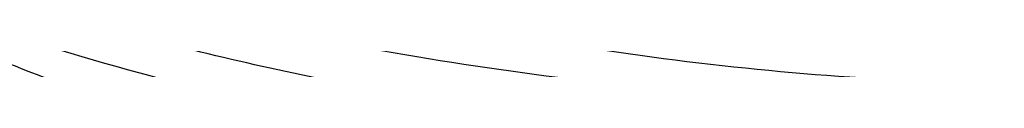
# Model space of a CAD drawing. Header units: millimetres. Extents: x -1444 to -1044, y -6 to 234.
# Tile 281 of 656: x -1435.3409 to -1434.3653, y -4.2521 to -4.2413. Entities that reach past the tile are written whole.
import ezdxf

# ---------------------------------------------------------------- set-up
doc = ezdxf.new("R2010")
doc.units = ezdxf.units.MM
doc.layers.add('Default', color=7, linetype='Continuous', true_color=0x000000)

msp = doc.modelspace()

# ---------------------------------------------------------------- linework, layer by layer
at = {"layer": 'Default'}
for points, knots in [([(-1436.315763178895, -4.253414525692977, 9.178992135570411), (-1436.315817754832, -4.088051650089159, 9.181085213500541), (-1436.284305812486, -3.835975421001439, 9.18427586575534), (-1436.178974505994, -3.510648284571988, 9.18839368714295), (-1436.063952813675, -3.269455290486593, 9.19144658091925), (-1435.914845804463, -3.041820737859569, 9.19432785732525), (-1435.73443678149, -2.83474450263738, 9.19694891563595), (-1435.52736084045, -2.654334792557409, 9.19923244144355), (-1435.299726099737, -2.50522689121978, 9.201119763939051), (-1435.058532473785, -2.390204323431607, 9.20257565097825), (-1434.733205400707, -2.284872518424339, 9.20390887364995), (-1434.481126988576, -2.253359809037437, 9.20430773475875), (-1434.315763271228, -2.253414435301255, 9.20430703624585)], [0, 0, 0, 0, 0.4976131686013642, 0.7586122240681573, 1.026730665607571, 1.299810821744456, 1.575438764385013, 1.851063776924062, 2.12413545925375, 2.392240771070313, 2.653223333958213, 3.150799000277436, 3.150799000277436, 3.150799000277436, 3.150799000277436]), ([(-1436.315763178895, -4.253414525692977, 9.178992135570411), (-1436.315817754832, -4.088051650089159, 9.181085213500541), (-1436.284305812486, -3.835975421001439, 9.18427586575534), (-1436.178974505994, -3.510648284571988, 9.18839368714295), (-1436.063952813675, -3.269455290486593, 9.19144658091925), (-1435.914845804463, -3.041820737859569, 9.19432785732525), (-1435.73443678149, -2.83474450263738, 9.19694891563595), (-1435.52736084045, -2.654334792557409, 9.19923244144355), (-1435.299726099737, -2.50522689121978, 9.201119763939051), (-1435.058532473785, -2.390204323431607, 9.20257565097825), (-1434.733205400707, -2.284872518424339, 9.20390887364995), (-1434.481126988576, -2.253359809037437, 9.20430773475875), (-1434.315763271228, -2.253414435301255, 9.20430703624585)], [0, 0, 0, 0, 0.4976131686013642, 0.7586122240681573, 1.026730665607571, 1.299810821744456, 1.575438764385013, 1.851063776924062, 2.12413545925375, 2.392240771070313, 2.653223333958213, 3.150799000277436, 3.150799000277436, 3.150799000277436, 3.150799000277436]), ([(-1436.315763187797, -4.243110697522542, 8.975339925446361), (-1436.315817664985, -4.078544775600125, 8.99207308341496), (-1436.284306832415, -3.827684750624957, 9.01758067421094), (-1436.178976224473, -3.503922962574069, 9.050500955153), (-1436.063955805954, -3.263891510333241, 9.07490748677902), (-1435.914850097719, -3.037352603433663, 9.09794208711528), (-1435.73444207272, -2.831272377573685, 9.11889643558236), (-1435.527366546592, -2.651729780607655, 9.13715242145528), (-1435.299731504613, -2.503338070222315, 9.15224096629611), (-1435.058536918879, -2.38886770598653, 9.163880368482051), (-1434.733209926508, -2.284042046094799, 9.174539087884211), (-1434.481128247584, -2.252679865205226, 9.177728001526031), (-1434.31576327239, -2.252734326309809, 9.177722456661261)], [-3.151176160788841, -3.151176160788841, -3.151176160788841, -3.151176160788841, -2.653447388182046, -2.3923924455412, -2.124222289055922, -1.85109678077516, -1.575431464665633, -1.299777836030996, -1.026686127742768, -0.7585683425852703, -0.497579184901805, 0, 0, 0, 0]), ([(-1436.315763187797, -4.243110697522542, 8.975339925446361), (-1436.315817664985, -4.078544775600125, 8.99207308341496), (-1436.284306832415, -3.827684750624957, 9.01758067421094), (-1436.178976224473, -3.503922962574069, 9.050500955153), (-1436.063955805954, -3.263891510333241, 9.07490748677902), (-1435.914850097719, -3.037352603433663, 9.09794208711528), (-1435.73444207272, -2.831272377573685, 9.11889643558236), (-1435.527366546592, -2.651729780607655, 9.13715242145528), (-1435.299731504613, -2.503338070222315, 9.15224096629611), (-1435.058536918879, -2.38886770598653, 9.163880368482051), (-1434.733209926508, -2.284042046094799, 9.174539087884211), (-1434.481128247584, -2.252679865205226, 9.177728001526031), (-1434.31576327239, -2.252734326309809, 9.177722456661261)], [-3.151176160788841, -3.151176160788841, -3.151176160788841, -3.151176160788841, -2.653447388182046, -2.3923924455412, -2.124222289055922, -1.85109678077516, -1.575431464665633, -1.299777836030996, -1.026686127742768, -0.7585683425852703, -0.497579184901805, 0, 0, 0, 0]), ([(-1436.315763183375, -4.250819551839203, 9.0765006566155), (-1436.315817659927, -4.08561713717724, 9.08488116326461), (-1436.284306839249, -3.833786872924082, 9.0976561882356), (-1436.178976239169, -3.508772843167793, 9.11414372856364), (-1436.063955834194, -3.267813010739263, 9.126367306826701), (-1435.914850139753, -3.040397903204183, 9.13790377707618), (-1435.734442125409, -2.833520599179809, 9.148398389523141), (-1435.527366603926, -2.653283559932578, 9.157541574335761), (-1435.299731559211, -2.504317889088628, 9.16509840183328), (-1435.058536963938, -2.389404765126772, 9.17092778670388), (-1434.73320997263, -2.284173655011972, 9.17626601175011), (-1434.481128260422, -2.252690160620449, 9.17786311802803), (-1434.315763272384, -2.252744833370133, 9.17786033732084)], [0, 0, 0, 0, 0.4977299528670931, 0.7587854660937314, 1.02695615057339, 1.300082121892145, 1.575747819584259, 1.85140174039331, 2.124493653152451, 2.39261156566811, 2.653600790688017, 3.151180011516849, 3.151180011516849, 3.151180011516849, 3.151180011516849]), ([(-1436.315763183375, -4.250819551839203, 9.0765006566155), (-1436.315817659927, -4.08561713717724, 9.08488116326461), (-1436.284306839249, -3.833786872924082, 9.0976561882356), (-1436.178976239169, -3.508772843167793, 9.11414372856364), (-1436.063955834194, -3.267813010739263, 9.126367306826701), (-1435.914850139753, -3.040397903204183, 9.13790377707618), (-1435.734442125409, -2.833520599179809, 9.148398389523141), (-1435.527366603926, -2.653283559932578, 9.157541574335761), (-1435.299731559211, -2.504317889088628, 9.16509840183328), (-1435.058536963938, -2.389404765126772, 9.17092778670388), (-1434.73320997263, -2.284173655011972, 9.17626601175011), (-1434.481128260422, -2.252690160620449, 9.17786311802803), (-1434.315763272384, -2.252744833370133, 9.17786033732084)], [0, 0, 0, 0, 0.4977299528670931, 0.7587854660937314, 1.02695615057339, 1.300082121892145, 1.575747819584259, 1.85140174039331, 2.124493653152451, 2.39261156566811, 2.653600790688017, 3.151180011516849, 3.151180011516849, 3.151180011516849, 3.151180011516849]), ([(-1436.315762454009, -4.246022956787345, 39.35368063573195), (-1436.315816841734, -4.080914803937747, 39.34313482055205), (-1436.284306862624, -3.829229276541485, 39.32705911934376), (-1436.178976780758, -3.504398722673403, 39.30631148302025), (-1436.063957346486, -3.263575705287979, 39.29092958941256), (-1435.914852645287, -3.036289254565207, 39.27641230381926), (-1435.734445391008, -2.829528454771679, 39.26320603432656), (-1435.527370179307, -2.649392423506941, 39.25170034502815), (-1435.299734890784, -2.500509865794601, 39.24219088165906), (-1435.058539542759, -2.385660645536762, 39.23485520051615), (-1434.733212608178, -2.280488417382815, 39.22813760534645), (-1434.481128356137, -2.249021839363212, 39.22612775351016), (-1434.315762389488, -2.249076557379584, 39.22613123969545)], [0, 0, 0, 0, 0.4978196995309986, 0.7589186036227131, 1.02712944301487, 1.300290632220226, 1.575985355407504, 1.851661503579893, 2.124768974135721, 2.392896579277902, 2.65389093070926, 3.151472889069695, 3.151472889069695, 3.151472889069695, 3.151472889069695]), ([(-1436.315762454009, -4.246022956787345, 39.35368063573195), (-1436.315816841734, -4.080914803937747, 39.34313482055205), (-1436.284306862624, -3.829229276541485, 39.32705911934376), (-1436.178976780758, -3.504398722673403, 39.30631148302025), (-1436.063957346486, -3.263575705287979, 39.29092958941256), (-1435.914852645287, -3.036289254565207, 39.27641230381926), (-1435.734445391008, -2.829528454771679, 39.26320603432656), (-1435.527370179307, -2.649392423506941, 39.25170034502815), (-1435.299734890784, -2.500509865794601, 39.24219088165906), (-1435.058539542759, -2.385660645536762, 39.23485520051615), (-1434.733212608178, -2.280488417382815, 39.22813760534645), (-1434.481128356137, -2.249021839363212, 39.22612775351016), (-1434.315762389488, -2.249076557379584, 39.22613123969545)], [0, 0, 0, 0, 0.4978196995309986, 0.7589186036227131, 1.02712944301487, 1.300290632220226, 1.575985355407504, 1.851661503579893, 2.124768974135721, 2.392896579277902, 2.65389093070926, 3.151472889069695, 3.151472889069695, 3.151472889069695, 3.151472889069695]), ([(-1436.315761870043, -4.253418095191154, 39.12211118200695), (-1436.31581643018, -4.088055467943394, 39.11947144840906), (-1436.284304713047, -3.835979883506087, 39.11544748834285), (-1436.178973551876, -3.510652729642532, 39.11025418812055), (-1436.063952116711, -3.26945992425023, 39.10640394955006), (-1435.91484536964, -3.041825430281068, 39.10277014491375), (-1435.734436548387, -2.834749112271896, 39.09946451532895), (-1435.527360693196, -2.654339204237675, 39.09658456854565), (-1435.299725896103, -2.505231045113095, 39.09420430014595), (-1435.058532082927, -2.390208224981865, 39.09236814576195), (-1434.733205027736, -2.284876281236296, 39.09068668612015), (-1434.481125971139, -2.253363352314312, 39.09018362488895), (-1434.315762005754, -2.25341799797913, 39.09018449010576)], [0, 0, 0, 0, 0.4976360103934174, 0.7586461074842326, 1.026774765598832, 1.299863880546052, 1.575499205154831, 1.851129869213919, 2.124205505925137, 2.392313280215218, 2.653297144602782, 3.15087350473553, 3.15087350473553, 3.15087350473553, 3.15087350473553]), ([(-1436.315761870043, -4.253418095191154, 39.12211118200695), (-1436.31581643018, -4.088055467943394, 39.11947144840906), (-1436.284304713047, -3.835979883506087, 39.11544748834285), (-1436.178973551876, -3.510652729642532, 39.11025418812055), (-1436.063952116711, -3.26945992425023, 39.10640394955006), (-1435.91484536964, -3.041825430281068, 39.10277014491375), (-1435.734436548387, -2.834749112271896, 39.09946451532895), (-1435.527360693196, -2.654339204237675, 39.09658456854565), (-1435.299725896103, -2.505231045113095, 39.09420430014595), (-1435.058532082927, -2.390208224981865, 39.09236814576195), (-1434.733205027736, -2.284876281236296, 39.09068668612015), (-1434.481125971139, -2.253363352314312, 39.09018362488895), (-1434.315762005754, -2.25341799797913, 39.09018449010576)], [0, 0, 0, 0, 0.4976360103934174, 0.7586461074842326, 1.026774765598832, 1.299863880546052, 1.575499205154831, 1.851129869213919, 2.124205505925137, 2.392313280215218, 2.653297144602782, 3.15087350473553, 3.15087350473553, 3.15087350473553, 3.15087350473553]), ([(-1434.315761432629, -4.485117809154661, 43.21656728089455), (-1434.481127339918, -4.485155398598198, 43.21660723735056), (-1434.733211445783, -4.463548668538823, 43.19364409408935), (-1435.058538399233, -4.391331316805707, 43.11689310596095), (-1435.299733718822, -4.312469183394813, 43.03308018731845), (-1435.52736901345, -4.210237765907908, 42.92443091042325), (-1435.734444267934, -4.086545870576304, 42.79297391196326), (-1435.914851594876, -3.944571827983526, 42.64208705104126), (-1436.063956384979, -3.788503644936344, 42.47622124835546), (-1436.178975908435, -3.623140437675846, 42.30047689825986), (-1436.28430606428, -3.400092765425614, 42.06342677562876), (-1436.315816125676, -3.227270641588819, 41.87975525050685), (-1436.315761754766, -3.11389767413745, 41.75926497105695)], [-3.151455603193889, -3.151455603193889, -3.151455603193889, -3.151455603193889, -2.653873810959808, -2.392879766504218, -2.124752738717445, -1.851646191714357, -1.575971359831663, -1.300278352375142, -1.027119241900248, -0.758910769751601, -0.4978144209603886, 0, 0, 0, 0]), ([(-1434.315761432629, -4.485117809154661, 43.21656728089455), (-1434.481127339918, -4.485155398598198, 43.21660723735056), (-1434.733211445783, -4.463548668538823, 43.19364409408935), (-1435.058538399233, -4.391331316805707, 43.11689310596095), (-1435.299733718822, -4.312469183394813, 43.03308018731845), (-1435.52736901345, -4.210237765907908, 42.92443091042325), (-1435.734444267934, -4.086545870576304, 42.79297391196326), (-1435.914851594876, -3.944571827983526, 42.64208705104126), (-1436.063956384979, -3.788503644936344, 42.47622124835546), (-1436.178975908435, -3.623140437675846, 42.30047689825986), (-1436.28430606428, -3.400092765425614, 42.06342677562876), (-1436.315816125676, -3.227270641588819, 41.87975525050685), (-1436.315761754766, -3.11389767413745, 41.75926497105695)], [-3.151455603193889, -3.151455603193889, -3.151455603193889, -3.151455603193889, -2.653873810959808, -2.392879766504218, -2.124752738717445, -1.851646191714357, -1.575971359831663, -1.300278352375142, -1.027119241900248, -0.758910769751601, -0.4978144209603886, 0, 0, 0, 0]), ([(-1434.315762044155, -4.332452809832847, 5.764929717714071), (-1434.481126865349, -4.332481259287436, 5.76488292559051), (-1434.733208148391, -4.316106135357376, 5.79181876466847), (-1435.058535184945, -4.261373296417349, 5.881850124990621), (-1435.299729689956, -4.201604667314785, 5.98016497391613), (-1435.527364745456, -4.124124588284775, 6.107613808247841), (-1435.734440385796, -4.030379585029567, 6.261817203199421), (-1435.914848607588, -3.922778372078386, 6.43881300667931), (-1436.063954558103, -3.804494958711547, 6.63338021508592), (-1436.178975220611, -3.679166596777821, 6.839535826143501), (-1436.28430602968, -3.510119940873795, 7.117604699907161), (-1436.315817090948, -3.379137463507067, 7.33306089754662), (-1436.315762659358, -3.293212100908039, 7.474401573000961)], [0, 0, 0, 0, 0.497578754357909, 0.7585670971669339, 1.026683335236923, 1.299772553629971, 1.575422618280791, 1.851083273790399, 2.124203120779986, 2.392366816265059, 2.65341477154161, 3.151129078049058, 3.151129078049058, 3.151129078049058, 3.151129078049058]), ([(-1434.315762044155, -4.332452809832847, 5.764929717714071), (-1434.481126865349, -4.332481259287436, 5.76488292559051), (-1434.733208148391, -4.316106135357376, 5.79181876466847), (-1435.058535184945, -4.261373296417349, 5.881850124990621), (-1435.299729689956, -4.201604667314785, 5.98016497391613), (-1435.527364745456, -4.124124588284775, 6.107613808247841), (-1435.734440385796, -4.030379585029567, 6.261817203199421), (-1435.914848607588, -3.922778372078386, 6.43881300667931), (-1436.063954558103, -3.804494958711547, 6.63338021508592), (-1436.178975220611, -3.679166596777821, 6.839535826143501), (-1436.28430602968, -3.510119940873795, 7.117604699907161), (-1436.315817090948, -3.379137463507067, 7.33306089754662), (-1436.315762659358, -3.293212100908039, 7.474401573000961)], [0, 0, 0, 0, 0.497578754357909, 0.7585670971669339, 1.026683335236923, 1.299772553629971, 1.575422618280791, 1.851083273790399, 2.124203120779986, 2.392366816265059, 2.65341477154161, 3.151129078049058, 3.151129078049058, 3.151129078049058, 3.151129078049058]), ([(-1434.31576322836, -4.494292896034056, 5.86873063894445), (-1434.481128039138, -4.494323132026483, 5.86868499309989), (-1434.733209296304, -4.476671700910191, 5.89480222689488), (-1435.058536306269, -4.41767421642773, 5.98209832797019), (-1435.29973077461, -4.353248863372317, 6.07742644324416), (-1435.527365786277, -4.269732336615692, 6.20100361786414), (-1435.734441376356, -4.168683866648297, 6.35052271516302), (-1435.914849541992, -4.052699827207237, 6.522141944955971), (-1436.063955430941, -3.925201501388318, 6.710798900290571), (-1436.178976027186, -3.790109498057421, 6.91069231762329), (-1436.284306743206, -3.607893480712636, 7.18031463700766), (-1436.315817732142, -3.466707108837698, 7.38922627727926), (-1436.315763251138, -3.374087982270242, 7.52627370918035)], [-3.151127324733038, -3.151127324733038, -3.151127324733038, -3.151127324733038, -2.653548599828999, -2.392560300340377, -2.124444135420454, -1.851355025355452, -1.575705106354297, -1.300044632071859, -1.026924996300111, -0.7587615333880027, -0.4977138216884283, 0, 0, 0, 0]), ([(-1434.31576322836, -4.494292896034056, 5.86873063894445), (-1434.481128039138, -4.494323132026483, 5.86868499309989), (-1434.733209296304, -4.476671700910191, 5.89480222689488), (-1435.058536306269, -4.41767421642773, 5.98209832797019), (-1435.29973077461, -4.353248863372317, 6.07742644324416), (-1435.527365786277, -4.269732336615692, 6.20100361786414), (-1435.734441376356, -4.168683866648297, 6.35052271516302), (-1435.914849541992, -4.052699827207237, 6.522141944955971), (-1436.063955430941, -3.925201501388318, 6.710798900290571), (-1436.178976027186, -3.790109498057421, 6.91069231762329), (-1436.284306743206, -3.607893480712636, 7.18031463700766), (-1436.315817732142, -3.466707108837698, 7.38922627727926), (-1436.315763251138, -3.374087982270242, 7.52627370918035)], [-3.151127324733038, -3.151127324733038, -3.151127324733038, -3.151127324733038, -2.653548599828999, -2.392560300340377, -2.124444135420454, -1.851355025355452, -1.575705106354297, -1.300044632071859, -1.026924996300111, -0.7587615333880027, -0.4977138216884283, 0, 0, 0, 0]), ([(-1434.315763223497, -4.650665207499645, 5.97997285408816), (-1434.481128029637, -4.650697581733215, 5.979928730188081), (-1434.733209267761, -4.631813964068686, 6.005169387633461), (-1435.058536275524, -4.568697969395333, 6.08953560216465), (-1435.299730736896, -4.499775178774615, 6.18166426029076), (-1435.527365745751, -4.410428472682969, 6.30109387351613), (-1435.734441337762, -4.302325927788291, 6.445594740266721), (-1435.914849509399, -4.178245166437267, 6.61145401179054), (-1436.063955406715, -4.041846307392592, 6.793779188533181), (-1436.178976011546, -3.897323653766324, 6.98696371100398), (-1436.284306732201, -3.702387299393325, 7.24753686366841), (-1436.315817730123, -3.551344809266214, 7.449436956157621), (-1436.315763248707, -3.452260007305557, 7.58188476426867)], [-3.151125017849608, -3.151125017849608, -3.151125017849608, -3.151125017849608, -2.653546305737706, -2.392558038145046, -2.124441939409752, -1.851352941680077, -1.575703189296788, -1.300042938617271, -1.026923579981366, -0.7587604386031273, -0.4977130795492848, 0, 0, 0, 0]), ([(-1434.315763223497, -4.650665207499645, 5.97997285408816), (-1434.481128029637, -4.650697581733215, 5.979928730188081), (-1434.733209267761, -4.631813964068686, 6.005169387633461), (-1435.058536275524, -4.568697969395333, 6.08953560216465), (-1435.299730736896, -4.499775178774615, 6.18166426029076), (-1435.527365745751, -4.410428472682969, 6.30109387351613), (-1435.734441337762, -4.302325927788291, 6.445594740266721), (-1435.914849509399, -4.178245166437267, 6.61145401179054), (-1436.063955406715, -4.041846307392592, 6.793779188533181), (-1436.178976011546, -3.897323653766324, 6.98696371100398), (-1436.284306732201, -3.702387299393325, 7.24753686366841), (-1436.315817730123, -3.551344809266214, 7.449436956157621), (-1436.315763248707, -3.452260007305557, 7.58188476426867)], [-3.151125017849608, -3.151125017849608, -3.151125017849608, -3.151125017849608, -2.653546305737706, -2.392558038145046, -2.124441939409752, -1.851352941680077, -1.575703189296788, -1.300042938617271, -1.026923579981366, -0.7587604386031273, -0.4977130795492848, 0, 0, 0, 0]), ([(-1434.315763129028, -6.127995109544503, 8.18218273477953), (-1434.481128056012, -6.128048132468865, 8.18216908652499), (-1434.733209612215, -6.097520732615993, 8.190031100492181), (-1435.05853661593, -5.995485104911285, 8.216309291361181), (-1435.299731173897, -5.884061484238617, 8.24500525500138), (-1435.527366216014, -5.739619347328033, 8.28220478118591), (-1435.734441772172, -5.564855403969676, 8.327213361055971), (-1435.914849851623, -5.364260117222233, 8.378874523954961), (-1436.063955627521, -5.143750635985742, 8.435664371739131), (-1436.178976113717, -4.910107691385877, 8.495836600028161), (-1436.28430677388, -4.594962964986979, 8.57699873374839), (-1436.315817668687, -4.350779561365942, 8.639885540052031), (-1436.315763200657, -4.190593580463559, 8.68113971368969)], [-3.151161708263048, -3.151161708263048, -3.151161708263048, -3.151161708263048, -2.653582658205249, -2.392593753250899, -2.12447644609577, -1.851385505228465, -1.575732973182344, -1.300069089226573, -1.026945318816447, -0.7587771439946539, -0.4977243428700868, 0, 0, 0, 0]), ([(-1434.315763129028, -6.127995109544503, 8.18218273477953), (-1434.481128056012, -6.128048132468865, 8.18216908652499), (-1434.733209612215, -6.097520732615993, 8.190031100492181), (-1435.05853661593, -5.995485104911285, 8.216309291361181), (-1435.299731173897, -5.884061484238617, 8.24500525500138), (-1435.527366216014, -5.739619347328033, 8.28220478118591), (-1435.734441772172, -5.564855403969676, 8.327213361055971), (-1435.914849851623, -5.364260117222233, 8.378874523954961), (-1436.063955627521, -5.143750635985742, 8.435664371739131), (-1436.178976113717, -4.910107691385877, 8.495836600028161), (-1436.28430677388, -4.594962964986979, 8.57699873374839), (-1436.315817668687, -4.350779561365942, 8.639885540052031), (-1436.315763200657, -4.190593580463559, 8.68113971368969)], [-3.151161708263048, -3.151161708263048, -3.151161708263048, -3.151161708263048, -2.653582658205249, -2.392593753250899, -2.12447644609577, -1.851385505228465, -1.575732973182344, -1.300069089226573, -1.026945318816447, -0.7587771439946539, -0.4977243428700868, 0, 0, 0, 0]), ([(-1434.315760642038, -6.152588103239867, 40.18755588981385), (-1434.48112656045, -6.152641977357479, 40.18756629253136), (-1434.73321069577, -6.121682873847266, 40.18159186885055), (-1435.058537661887, -6.018206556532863, 40.16162320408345), (-1435.29973300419, -5.90520927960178, 40.13981719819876), (-1435.527368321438, -5.75872741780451, 40.11154939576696), (-1435.734443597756, -5.581495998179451, 40.07734759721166), (-1435.914850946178, -5.378069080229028, 40.03809063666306), (-1436.063955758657, -5.154447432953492, 39.99493653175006), (-1436.17897530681, -4.91750744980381, 39.94921227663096), (-1436.284305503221, -4.597914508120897, 39.88753779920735), (-1436.315815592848, -4.35028705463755, 39.83975109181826), (-1436.315761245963, -4.187841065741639, 39.80840255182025)], [-3.151458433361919, -3.151458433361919, -3.151458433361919, -3.151458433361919, -2.653876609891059, -2.392882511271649, -2.124755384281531, -1.85164868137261, -1.575973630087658, -1.300280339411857, -1.027120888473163, -0.7589120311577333, -0.4978152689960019, 0, 0, 0, 0]), ([(-1434.315760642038, -6.152588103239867, 40.18755588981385), (-1434.48112656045, -6.152641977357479, 40.18756629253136), (-1434.73321069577, -6.121682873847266, 40.18159186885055), (-1435.058537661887, -6.018206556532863, 40.16162320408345), (-1435.29973300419, -5.90520927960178, 40.13981719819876), (-1435.527368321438, -5.75872741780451, 40.11154939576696), (-1435.734443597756, -5.581495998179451, 40.07734759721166), (-1435.914850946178, -5.378069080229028, 40.03809063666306), (-1436.063955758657, -5.154447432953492, 39.99493653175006), (-1436.17897530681, -4.91750744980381, 39.94921227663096), (-1436.284305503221, -4.597914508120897, 39.88753779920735), (-1436.315815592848, -4.35028705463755, 39.83975109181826), (-1436.315761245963, -4.187841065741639, 39.80840255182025)], [-3.151458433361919, -3.151458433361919, -3.151458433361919, -3.151458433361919, -2.653876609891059, -2.392882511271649, -2.124755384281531, -1.85164868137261, -1.575973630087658, -1.300280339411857, -1.027120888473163, -0.7589120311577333, -0.4978152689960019, 0, 0, 0, 0]), ([(-1434.315763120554, -6.172800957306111, 8.3760290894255), (-1434.481128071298, -6.172854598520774, 8.37601810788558), (-1434.73320968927, -6.141972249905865, 8.38234457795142), (-1435.058536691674, -6.038750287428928, 8.40349031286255), (-1435.299731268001, -5.926031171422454, 8.4265816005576), (-1435.527366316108, -5.779909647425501, 8.45651559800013), (-1435.734441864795, -5.603113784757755, 8.49273344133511), (-1435.914849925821, -5.400186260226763, 8.53430453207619), (-1436.063955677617, -5.177113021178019, 8.580002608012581), (-1436.178976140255, -4.940753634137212, 8.6284224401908), (-1436.284306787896, -4.621944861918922, 8.69373258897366), (-1436.315817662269, -4.374922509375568, 8.74433679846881), (-1436.315763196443, -4.212874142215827, 8.77753350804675)], [-3.151168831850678, -3.151168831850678, -3.151168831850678, -3.151168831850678, -2.653589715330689, -2.39260068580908, -2.124483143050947, -1.851391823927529, -1.57573875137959, -1.300074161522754, -1.026949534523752, -0.7587803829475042, -0.4977265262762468, 0, 0, 0, 0]), ([(-1434.315763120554, -6.172800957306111, 8.3760290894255), (-1434.481128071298, -6.172854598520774, 8.37601810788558), (-1434.73320968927, -6.141972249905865, 8.38234457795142), (-1435.058536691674, -6.038750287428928, 8.40349031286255), (-1435.299731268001, -5.926031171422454, 8.4265816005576), (-1435.527366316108, -5.779909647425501, 8.45651559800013), (-1435.734441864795, -5.603113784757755, 8.49273344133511), (-1435.914849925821, -5.400186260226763, 8.53430453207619), (-1436.063955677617, -5.177113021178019, 8.580002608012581), (-1436.178976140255, -4.940753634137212, 8.6284224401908), (-1436.284306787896, -4.621944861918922, 8.69373258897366), (-1436.315817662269, -4.374922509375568, 8.74433679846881), (-1436.315763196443, -4.212874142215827, 8.77753350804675)], [-3.151168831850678, -3.151168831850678, -3.151168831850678, -3.151168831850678, -2.653589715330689, -2.39260068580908, -2.124483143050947, -1.851391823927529, -1.57573875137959, -1.300074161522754, -1.026949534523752, -0.7587803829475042, -0.4977265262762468, 0, 0, 0, 0]), ([(-1434.315761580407, -6.208856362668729, 39.83679465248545), (-1434.481127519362, -6.208910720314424, 39.83680205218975), (-1434.733211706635, -6.17763551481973, 39.83279800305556), (-1435.058538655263, -6.073102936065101, 39.81941370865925), (-1435.299733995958, -5.958952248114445, 39.80479761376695), (-1435.52736929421, -5.810975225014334, 39.78585009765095), (-1435.734444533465, -5.631934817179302, 39.76292493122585), (-1435.914851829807, -5.426431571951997, 39.73661118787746), (-1436.063956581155, -5.200527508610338, 39.70768508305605), (-1436.178976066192, -4.961169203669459, 39.67703610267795), (-1436.284306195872, -4.638314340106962, 39.63569555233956), (-1436.315816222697, -4.388159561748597, 39.60366388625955), (-1436.315761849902, -4.224055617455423, 39.58265074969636)], [-3.151465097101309, -3.151465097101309, -3.151465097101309, -3.151465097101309, -2.653883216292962, -2.392889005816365, -2.124761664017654, -1.851654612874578, -1.575979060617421, -1.300285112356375, -1.027124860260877, -0.75891508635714, -0.4978173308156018, 0, 0, 0, 0]), ([(-1434.315761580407, -6.208856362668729, 39.83679465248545), (-1434.481127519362, -6.208910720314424, 39.83680205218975), (-1434.733211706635, -6.17763551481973, 39.83279800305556), (-1435.058538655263, -6.073102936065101, 39.81941370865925), (-1435.299733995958, -5.958952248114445, 39.80479761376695), (-1435.52736929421, -5.810975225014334, 39.78585009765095), (-1435.734444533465, -5.631934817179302, 39.76292493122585), (-1435.914851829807, -5.426431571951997, 39.73661118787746), (-1436.063956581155, -5.200527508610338, 39.70768508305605), (-1436.178976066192, -4.961169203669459, 39.67703610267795), (-1436.284306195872, -4.638314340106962, 39.63569555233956), (-1436.315816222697, -4.388159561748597, 39.60366388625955), (-1436.315761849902, -4.224055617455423, 39.58265074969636)], [-3.151465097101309, -3.151465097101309, -3.151465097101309, -3.151465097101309, -2.653883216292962, -2.392889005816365, -2.124761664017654, -1.851654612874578, -1.575979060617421, -1.300285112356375, -1.027124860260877, -0.75891508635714, -0.4978173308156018, 0, 0, 0, 0]), ([(-1434.315763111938, -6.208052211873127, 8.573138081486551), (-1434.48112807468, -6.208106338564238, 8.57312980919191), (-1434.733209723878, -6.176945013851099, 8.57789643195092), (-1435.058536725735, -6.072790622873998, 8.59382848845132), (-1435.299731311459, -5.959053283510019, 8.61122640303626), (-1435.527366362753, -5.811611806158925, 8.63377989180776), (-1435.734441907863, -5.633218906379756, 8.66106788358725), (-1435.91484995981, -5.428458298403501, 8.692389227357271), (-1436.063955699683, -5.203370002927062, 8.72682000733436), (-1436.178976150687, -4.964875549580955, 8.763301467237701), (-1436.284306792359, -4.643186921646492, 8.8125087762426), (-1436.315817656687, -4.393933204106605, 8.8506360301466), (-1436.315763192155, -4.230421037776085, 8.87564777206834)], [-3.151172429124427, -3.151172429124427, -3.151172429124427, -3.151172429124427, -2.653593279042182, -2.392604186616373, -2.124486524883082, -1.851395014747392, -1.575741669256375, -1.300076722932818, -1.026951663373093, -0.7587820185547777, -0.4977276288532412, 0, 0, 0, 0]), ([(-1434.315763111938, -6.208052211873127, 8.573138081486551), (-1434.48112807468, -6.208106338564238, 8.57312980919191), (-1434.733209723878, -6.176945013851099, 8.57789643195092), (-1435.058536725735, -6.072790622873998, 8.59382848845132), (-1435.299731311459, -5.959053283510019, 8.61122640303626), (-1435.527366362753, -5.811611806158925, 8.63377989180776), (-1435.734441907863, -5.633218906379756, 8.66106788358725), (-1435.91484995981, -5.428458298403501, 8.692389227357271), (-1436.063955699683, -5.203370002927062, 8.72682000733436), (-1436.178976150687, -4.964875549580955, 8.763301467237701), (-1436.284306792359, -4.643186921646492, 8.8125087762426), (-1436.315817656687, -4.393933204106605, 8.8506360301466), (-1436.315763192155, -4.230421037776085, 8.87564777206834)], [-3.151172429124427, -3.151172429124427, -3.151172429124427, -3.151172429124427, -2.653593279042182, -2.392604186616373, -2.124486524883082, -1.851395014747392, -1.575741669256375, -1.300076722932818, -1.026951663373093, -0.7587820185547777, -0.4977276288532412, 0, 0, 0, 0]), ([(-1434.315763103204, -6.233486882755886, 8.77295723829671), (-1434.481128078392, -6.233541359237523, 8.77295170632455), (-1434.733209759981, -6.202179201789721, 8.7761406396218), (-1435.058536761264, -6.097353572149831, 8.78679938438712), (-1435.299731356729, -5.982883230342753, 8.79843880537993), (-1435.527366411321, -5.834491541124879, 8.81352736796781), (-1435.734441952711, -5.654948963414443, 8.831783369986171), (-1435.914849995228, -5.448868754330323, 8.85273773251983), (-1436.063955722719, -5.222329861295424, 8.8757723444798), (-1436.178976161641, -4.98229841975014, 8.90017888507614), (-1436.284306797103, -4.658536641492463, 8.933099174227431), (-1436.315817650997, -4.407676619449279, 8.95860676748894), (-1436.315763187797, -4.243110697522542, 8.975339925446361)], [-3.151176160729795, -3.151176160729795, -3.151176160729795, -3.151176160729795, -2.653596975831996, -2.392607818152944, -2.124490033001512, -1.851398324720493, -1.575744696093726, -1.30007937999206, -1.026953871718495, -0.7587837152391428, -0.4977287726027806, 0, 0, 0, 0]), ([(-1434.315763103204, -6.233486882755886, 8.77295723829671), (-1434.481128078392, -6.233541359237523, 8.77295170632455), (-1434.733209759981, -6.202179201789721, 8.7761406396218), (-1435.058536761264, -6.097353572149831, 8.78679938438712), (-1435.299731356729, -5.982883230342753, 8.79843880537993), (-1435.527366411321, -5.834491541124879, 8.81352736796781), (-1435.734441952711, -5.654948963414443, 8.831783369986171), (-1435.914849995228, -5.448868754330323, 8.85273773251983), (-1436.063955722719, -5.222329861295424, 8.8757723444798), (-1436.178976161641, -4.98229841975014, 8.90017888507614), (-1436.284306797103, -4.658536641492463, 8.933099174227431), (-1436.315817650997, -4.407676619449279, 8.95860676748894), (-1436.315763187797, -4.243110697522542, 8.975339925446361)], [-3.151176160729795, -3.151176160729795, -3.151176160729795, -3.151176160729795, -2.653596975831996, -2.392607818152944, -2.124490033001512, -1.851398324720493, -1.575744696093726, -1.30007937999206, -1.026953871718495, -0.7587837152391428, -0.4977287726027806, 0, 0, 0, 0]), ([(-1434.315763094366, -6.248894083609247, 8.97514081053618), (-1434.481128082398, -6.248948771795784, 8.97513804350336), (-1434.73320979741, -6.2174653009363, 8.97673517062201), (-1435.058536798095, -6.112234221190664, 8.98207342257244), (-1435.299731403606, -5.997321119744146, 8.98790282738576), (-1435.527366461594, -5.848355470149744, 8.99545967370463), (-1435.734441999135, -5.668118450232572, 9.00460287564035), (-1435.914850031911, -5.461241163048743, 9.01509750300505), (-1436.063955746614, -5.233826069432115, 9.026633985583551), (-1436.178976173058, -4.992866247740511, 9.03885757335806), (-1436.284306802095, -4.667852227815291, 9.05534512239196), (-1436.315817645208, -4.41602196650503, 9.068120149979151), (-1436.315763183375, -4.250819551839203, 9.0765006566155)], [0, 0, 0, 0, 0.4975792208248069, 0.7585684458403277, 1.026686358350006, 1.299778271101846, 1.575432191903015, 1.851097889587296, 2.124223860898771, 2.392394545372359, 2.6534500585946, 3.151180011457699, 3.151180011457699, 3.151180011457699, 3.151180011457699]), ([(-1434.315763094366, -6.248894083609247, 8.97514081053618), (-1434.481128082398, -6.248948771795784, 8.97513804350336), (-1434.73320979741, -6.2174653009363, 8.97673517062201), (-1435.058536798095, -6.112234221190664, 8.98207342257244), (-1435.299731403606, -5.997321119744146, 8.98790282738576), (-1435.527366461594, -5.848355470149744, 8.99545967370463), (-1435.734441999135, -5.668118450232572, 9.00460287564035), (-1435.914850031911, -5.461241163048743, 9.01509750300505), (-1436.063955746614, -5.233826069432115, 9.026633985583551), (-1436.178976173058, -4.992866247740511, 9.03885757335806), (-1436.284306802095, -4.667852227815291, 9.05534512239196), (-1436.315817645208, -4.41602196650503, 9.068120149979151), (-1436.315763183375, -4.250819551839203, 9.0765006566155)], [0, 0, 0, 0, 0.4975792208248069, 0.7585684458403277, 1.026686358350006, 1.299778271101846, 1.575432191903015, 1.851097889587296, 2.124223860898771, 2.392394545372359, 2.6534500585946, 3.151180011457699, 3.151180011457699, 3.151180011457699, 3.151180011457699]), ([(-1434.315762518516, -6.242969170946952, 39.48122980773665), (-1434.481128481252, -6.243023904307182, 39.48123331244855), (-1434.733212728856, -6.211557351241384, 39.47922348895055), (-1435.058539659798, -6.10638515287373, 39.47250593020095), (-1435.29973500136, -5.991535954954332, 39.46517027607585), (-1435.52737028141, -5.842653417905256, 39.45566083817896), (-1435.73444548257, -5.662517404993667, 39.44415517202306), (-1435.914852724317, -5.455756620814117, 39.43094892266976), (-1436.06395741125, -5.228470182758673, 39.41643165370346), (-1436.178976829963, -4.987647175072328, 39.40104977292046), (-1436.284306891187, -4.662816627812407, 39.38030214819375), (-1436.31581685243, -4.411131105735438, 39.36422645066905), (-1436.315762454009, -4.246022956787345, 39.35368063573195)], [-3.151472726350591, -3.151472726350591, -3.151472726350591, -3.151472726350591, -2.653890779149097, -2.392896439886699, -2.124768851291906, -1.851661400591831, -1.575985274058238, -1.300290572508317, -1.027129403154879, -0.7589185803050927, -0.4978196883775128, 0, 0, 0, 0]), ([(-1434.315762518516, -6.242969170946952, 39.48122980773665), (-1434.481128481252, -6.243023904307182, 39.48123331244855), (-1434.733212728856, -6.211557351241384, 39.47922348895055), (-1435.058539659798, -6.10638515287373, 39.47250593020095), (-1435.29973500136, -5.991535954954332, 39.46517027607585), (-1435.52737028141, -5.842653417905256, 39.45566083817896), (-1435.73444548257, -5.662517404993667, 39.44415517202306), (-1435.914852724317, -5.455756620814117, 39.43094892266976), (-1436.06395741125, -5.228470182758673, 39.41643165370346), (-1436.178976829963, -4.987647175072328, 39.40104977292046), (-1436.284306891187, -4.662816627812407, 39.38030214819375), (-1436.31581685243, -4.411131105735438, 39.36422645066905), (-1436.315762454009, -4.246022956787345, 39.35368063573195)], [-3.151472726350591, -3.151472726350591, -3.151472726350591, -3.151472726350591, -2.653890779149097, -2.392896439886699, -2.124768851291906, -1.851661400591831, -1.575985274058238, -1.300290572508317, -1.027129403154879, -0.7589185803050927, -0.4978196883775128, 0, 0, 0, 0])]:
    msp.add_open_spline(points, degree=3, knots=knots, dxfattribs=at)
for points, weights, knots in [([(-1434.315761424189, -4.266484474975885, 43.40966473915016), (-1436.315761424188, -4.266484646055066, 43.40966502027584), (-1436.31576174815, -2.942525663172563, 41.91062112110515), (-1436.31576174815, -2.94252557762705, 41.9106210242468), (-1436.31576174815, -2.942525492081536, 41.91062092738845)], [0.9999999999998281, 0.707106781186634, 1, 0.9999999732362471, 0.9999999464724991], [9.219123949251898e-13, 9.219123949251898e-13, 9.219123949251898e-13, 3.14159265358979, 3.14159265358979, 3.14159294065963, 3.14159294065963, 3.14159294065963]), ([(-1434.315761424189, -4.266484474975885, 43.40966473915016), (-1436.315761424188, -4.266484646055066, 43.40966502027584), (-1436.31576174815, -2.942525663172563, 41.91062112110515), (-1436.31576174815, -2.94252557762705, 41.9106210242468), (-1436.31576174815, -2.942525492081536, 41.91062092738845)], [0.9999999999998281, 0.707106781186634, 1, 0.9999999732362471, 0.9999999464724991], [9.219123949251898e-13, 9.219123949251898e-13, 9.219123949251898e-13, 3.14159265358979, 3.14159265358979, 3.14159294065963, 3.14159294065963, 3.14159294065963]), ([(-1434.315761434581, -4.529655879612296, 43.17193174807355), (-1436.31576143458, -4.529656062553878, 43.17193201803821), (-1436.315761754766, -3.113897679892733, 41.75926496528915), (-1436.315761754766, -3.113897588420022, 41.75926487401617), (-1436.315761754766, -3.113897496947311, 41.75926478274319)], [0.9999999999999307, 0.7071067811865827, 1, 0.999999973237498, 0.9999999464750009], [3.712005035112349e-13, 3.712005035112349e-13, 3.712005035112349e-13, 3.14159265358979, 3.14159265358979, 3.141592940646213, 3.141592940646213, 3.141592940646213]), ([(-1434.315761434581, -4.529655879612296, 43.17193174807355), (-1436.31576143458, -4.529656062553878, 43.17193201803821), (-1436.315761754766, -3.113897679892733, 41.75926496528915), (-1436.315761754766, -3.113897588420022, 41.75926487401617), (-1436.315761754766, -3.113897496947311, 41.75926478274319)], [0.9999999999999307, 0.7071067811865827, 1, 0.999999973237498, 0.9999999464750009], [3.712005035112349e-13, 3.712005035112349e-13, 3.712005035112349e-13, 3.14159265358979, 3.14159265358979, 3.141592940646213, 3.141592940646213, 3.141592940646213]), ([(-1434.315761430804, -4.437856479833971, 43.25830859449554), (-1436.315761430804, -4.437856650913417, 43.25830887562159), (-1436.315761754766, -3.113897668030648, 41.75926497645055), (-1436.315761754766, -3.113897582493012, 41.75926487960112), (-1436.315761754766, -3.113897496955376, 41.75926478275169)], [0.9999999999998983, 0.7071067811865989, 1, 0.9999999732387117, 0.9999999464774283], [5.458083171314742e-13, 5.458083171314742e-13, 5.458083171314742e-13, 3.14159265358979, 3.14159265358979, 3.141592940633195, 3.141592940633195, 3.141592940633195]), ([(-1434.315761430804, -4.437856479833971, 43.25830859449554), (-1436.315761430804, -4.437856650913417, 43.25830887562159), (-1436.315761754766, -3.113897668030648, 41.75926497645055), (-1436.315761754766, -3.113897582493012, 41.75926487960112), (-1436.315761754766, -3.113897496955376, 41.75926478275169)], [0.9999999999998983, 0.7071067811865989, 1, 0.9999999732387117, 0.9999999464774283], [5.458083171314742e-13, 5.458083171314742e-13, 5.458083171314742e-13, 3.14159265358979, 3.14159265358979, 3.141592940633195, 3.141592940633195, 3.141592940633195]), ([(-1434.315761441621, -4.690391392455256, 43.01084449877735), (-1436.315761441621, -4.690391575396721, 43.01084476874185), (-1436.315761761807, -3.274633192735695, 41.59817771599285), (-1436.315761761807, -3.27463310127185, 41.59817762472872), (-1436.315761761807, -3.274633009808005, 41.59817753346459)], [0.9999999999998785, 0.7071067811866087, 1, 0.999999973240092, 0.999999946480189], [6.519126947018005e-13, 6.519126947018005e-13, 6.519126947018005e-13, 3.14159265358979, 3.14159265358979, 3.141592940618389, 3.141592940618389, 3.141592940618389]), ([(-1434.315761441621, -4.690391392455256, 43.01084449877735), (-1436.315761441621, -4.690391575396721, 43.01084476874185), (-1436.315761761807, -3.274633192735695, 41.59817771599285), (-1436.315761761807, -3.27463310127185, 41.59817762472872), (-1436.315761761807, -3.274633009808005, 41.59817753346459)], [0.9999999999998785, 0.7071067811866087, 1, 0.999999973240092, 0.999999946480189], [6.519126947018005e-13, 6.519126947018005e-13, 6.519126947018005e-13, 3.14159265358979, 3.14159265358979, 3.141592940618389, 3.141592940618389, 3.141592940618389]), ([(-1434.315762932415, -4.453847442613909, 5.84278975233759), (-1436.315762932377, -4.453837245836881, 5.84278283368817), (-1436.3157632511, -3.37408277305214, 7.526270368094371), (-1436.31576325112, -3.374013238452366, 7.526378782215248), (-1436.315763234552, -3.373943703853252, 7.526487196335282)], [1, 0.707106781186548, 1, 0.9999733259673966, 0.9999466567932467], [0, 0, 0, 3.14159265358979, 3.14159265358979, 3.141878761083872, 3.141878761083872, 3.141878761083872]), ([(-1434.315762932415, -4.453847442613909, 5.84278975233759), (-1436.315762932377, -4.453837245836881, 5.84278283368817), (-1436.3157632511, -3.37408277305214, 7.526270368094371), (-1436.31576325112, -3.374013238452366, 7.526378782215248), (-1436.315763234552, -3.373943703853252, 7.526487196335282)], [1, 0.707106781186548, 1, 0.9999733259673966, 0.9999466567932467], [0, 0, 0, 3.14159265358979, 3.14159265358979, 3.141878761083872, 3.141878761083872, 3.141878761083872]), ([(-1434.315763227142, -4.53344595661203, 5.89658386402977), (-1436.315763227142, -4.533446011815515, 5.89658387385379), (-1436.315763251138, -3.374093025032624, 7.5262772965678), (-1436.31576325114, -3.374018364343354, 7.526382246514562), (-1436.315763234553, -3.373943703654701, 7.526487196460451)], [1, 0.707106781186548, 1, 0.9999733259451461, 0.9999466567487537], [0, 0, 0, 3.14159265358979, 3.14159265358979, 3.141878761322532, 3.141878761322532, 3.141878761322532]), ([(-1434.315763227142, -4.53344595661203, 5.89658386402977), (-1436.315763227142, -4.533446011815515, 5.89658387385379), (-1436.315763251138, -3.374093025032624, 7.5262772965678), (-1436.31576325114, -3.374018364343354, 7.526382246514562), (-1436.315763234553, -3.373943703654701, 7.526487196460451)], [1, 0.707106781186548, 1, 0.9999733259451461, 0.9999466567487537], [0, 0, 0, 3.14159265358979, 3.14159265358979, 3.141878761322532, 3.141878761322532, 3.141878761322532]), ([(-1434.315763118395, -6.181637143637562, 8.425437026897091), (-1436.315763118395, -6.181637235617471, 8.42543709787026), (-1436.315763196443, -4.212874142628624, 8.77753351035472), (-1436.315763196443, -4.21287409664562, 8.777533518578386), (-1436.315763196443, -4.212874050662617, 8.777533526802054)], [1, 0.707106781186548, 1, 0.9999999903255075, 0.9999999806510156], [0, 0, 0, 3.14159265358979, 3.14159265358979, 3.141592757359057, 3.141592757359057, 3.141592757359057]), ([(-1434.315763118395, -6.181637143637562, 8.425437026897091), (-1436.315763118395, -6.181637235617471, 8.42543709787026), (-1436.315763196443, -4.212874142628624, 8.77753351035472), (-1436.315763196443, -4.21287409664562, 8.777533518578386), (-1436.315763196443, -4.212874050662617, 8.777533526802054)], [1, 0.707106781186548, 1, 0.9999999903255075, 0.9999999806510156], [0, 0, 0, 3.14159265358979, 3.14159265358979, 3.141592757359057, 3.141592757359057, 3.141592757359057]), ([(-1434.315763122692, -6.161497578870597, 8.327126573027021), (-1436.315763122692, -6.161497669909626, 8.327126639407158), (-1436.315763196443, -4.212874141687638, 8.77753350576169), (-1436.315763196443, -4.212874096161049, 8.777533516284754), (-1436.315763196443, -4.212874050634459, 8.777533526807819)], [1, 0.707106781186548, 1, 0.9999999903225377, 0.9999999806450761], [0, 0, 0, 3.14159265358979, 3.14159265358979, 3.141592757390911, 3.141592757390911, 3.141592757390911]), ([(-1434.315763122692, -6.161497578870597, 8.327126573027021), (-1436.315763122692, -6.161497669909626, 8.327126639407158), (-1436.315763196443, -4.212874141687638, 8.77753350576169), (-1436.315763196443, -4.212874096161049, 8.777533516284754), (-1436.315763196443, -4.212874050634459, 8.777533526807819)], [1, 0.707106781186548, 1, 0.9999999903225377, 0.9999999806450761], [0, 0, 0, 3.14159265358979, 3.14159265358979, 3.141592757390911, 3.141592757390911, 3.141592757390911]), ([(-1434.315761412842, -6.198808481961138, 39.89943044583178), (-1436.315761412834, -6.198808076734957, 39.89943573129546), (-1436.315761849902, -4.224055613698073, 39.58265077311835), (-1436.315761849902, -4.224055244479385, 39.58265071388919), (-1436.315761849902, -4.224054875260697, 39.58265065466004)], [0.9999999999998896, 0.7071067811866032, 1, 0.99999992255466, 0.9999998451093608], [5.906799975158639e-13, 5.906799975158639e-13, 5.906799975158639e-13, 3.14159265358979, 3.14159265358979, 3.141593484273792, 3.141593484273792, 3.141593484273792]), ([(-1434.315761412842, -6.198808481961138, 39.89943044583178), (-1436.315761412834, -6.198808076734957, 39.89943573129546), (-1436.315761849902, -4.224055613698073, 39.58265077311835), (-1436.315761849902, -4.224055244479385, 39.58265071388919), (-1436.315761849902, -4.224054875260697, 39.58265065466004)], [0.9999999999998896, 0.7071067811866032, 1, 0.99999992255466, 0.9999998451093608], [5.906799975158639e-13, 5.906799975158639e-13, 5.906799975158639e-13, 3.14159265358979, 3.14159265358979, 3.141593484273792, 3.141593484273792, 3.141593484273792]), ([(-1434.315761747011, -6.214914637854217, 39.77364799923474), (-1436.315761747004, -6.214914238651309, 39.77365323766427), (-1436.315761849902, -4.224055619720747, 39.58265072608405), (-1436.315761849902, -4.224055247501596, 39.58265069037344), (-1436.315761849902, -4.224054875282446, 39.58265065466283)], [1.000000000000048, 0.7071067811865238, 1, 0.9999999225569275, 0.999999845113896], [-2.591503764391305e-13, -2.591503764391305e-13, -2.591503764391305e-13, 3.14159265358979, 3.14159265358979, 3.141593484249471, 3.141593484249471, 3.141593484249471]), ([(-1434.315761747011, -6.214914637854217, 39.77364799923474), (-1436.315761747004, -6.214914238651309, 39.77365323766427), (-1436.315761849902, -4.224055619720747, 39.58265072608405), (-1436.315761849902, -4.224055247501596, 39.58265069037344), (-1436.315761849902, -4.224054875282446, 39.58265065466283)], [1.000000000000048, 0.7071067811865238, 1, 0.9999999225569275, 0.999999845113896], [-2.591503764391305e-13, -2.591503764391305e-13, -2.591503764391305e-13, 3.14159265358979, 3.14159265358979, 3.141593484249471, 3.141593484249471, 3.141593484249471]), ([(-1434.315763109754, -6.214412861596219, 8.6231084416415), (-1436.315763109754, -6.214412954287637, 8.623108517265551), (-1436.315763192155, -4.230421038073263, 8.87564777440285), (-1436.315763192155, -4.230420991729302, 8.875647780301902), (-1436.315763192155, -4.230420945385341, 8.875647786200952)], [1, 0.707106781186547, 1, 0.9999999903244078, 0.9999999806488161], [0, 0, 0, 3.14159265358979, 3.14159265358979, 3.141592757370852, 3.141592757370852, 3.141592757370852]), ([(-1434.315763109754, -6.214412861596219, 8.6231084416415), (-1436.315763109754, -6.214412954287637, 8.623108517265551), (-1436.315763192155, -4.230421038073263, 8.87564777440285), (-1436.315763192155, -4.230420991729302, 8.875647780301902), (-1436.315763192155, -4.230420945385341, 8.875647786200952)], [1, 0.707106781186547, 1, 0.9999999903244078, 0.9999999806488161], [0, 0, 0, 3.14159265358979, 3.14159265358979, 3.141592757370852, 3.141592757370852, 3.141592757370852]), ([(-1434.315763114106, -6.199184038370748, 8.523551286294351), (-1436.315763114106, -6.199184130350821, 8.52355135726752), (-1436.315763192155, -4.23042103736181, 8.87564776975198), (-1436.315763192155, -4.230420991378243, 8.875647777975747), (-1436.315763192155, -4.230420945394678, 8.875647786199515)], [1, 0.707106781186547, 1, 0.9999999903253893, 0.9999999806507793], [0, 0, 0, 3.14159265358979, 3.14159265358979, 3.141592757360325, 3.141592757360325, 3.141592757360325]), ([(-1434.315763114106, -6.199184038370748, 8.523551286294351), (-1436.315763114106, -6.199184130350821, 8.52355135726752), (-1436.315763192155, -4.23042103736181, 8.87564776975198), (-1436.315763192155, -4.230420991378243, 8.875647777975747), (-1436.315763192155, -4.230420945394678, 8.875647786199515)], [1, 0.707106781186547, 1, 0.9999999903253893, 0.9999999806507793], [0, 0, 0, 3.14159265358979, 3.14159265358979, 3.141592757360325, 3.141592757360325, 3.141592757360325]), ([(-1434.315763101, -6.237328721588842, 8.823372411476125), (-1436.315763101, -6.23732881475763, 8.82337249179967), (-1436.315763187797, -4.243110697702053, 8.97533992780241), (-1436.315763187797, -4.243110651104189, 8.975339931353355), (-1436.315763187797, -4.243110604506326, 8.9753399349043)], [0.999999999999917, 0.7071067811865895, 1, 0.999999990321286, 0.9999999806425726], [4.460180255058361e-13, 4.460180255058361e-13, 4.460180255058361e-13, 3.14159265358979, 3.14159265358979, 3.141592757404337, 3.141592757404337, 3.141592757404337]), ([(-1434.315763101, -6.237328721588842, 8.823372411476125), (-1436.315763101, -6.23732881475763, 8.82337249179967), (-1436.315763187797, -4.243110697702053, 8.97533992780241), (-1436.315763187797, -4.243110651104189, 8.975339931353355), (-1436.315763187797, -4.243110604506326, 8.9753399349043)], [0.999999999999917, 0.7071067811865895, 1, 0.999999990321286, 0.9999999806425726], [4.460180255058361e-13, 4.460180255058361e-13, 4.460180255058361e-13, 3.14159265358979, 3.14159265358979, 3.141592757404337, 3.141592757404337, 3.141592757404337]), ([(-1434.315763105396, -6.227102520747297, 8.7228005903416), (-1436.315763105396, -6.227102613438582, 8.722800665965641), (-1436.315763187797, -4.243110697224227, 8.97533992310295), (-1436.315763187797, -4.243110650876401, 8.975339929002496), (-1436.315763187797, -4.243110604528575, 8.975339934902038)], [1, 0.707106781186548, 1, 0.9999999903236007, 0.999999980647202], [0, 0, 0, 3.14159265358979, 3.14159265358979, 3.141592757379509, 3.141592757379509, 3.141592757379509]), ([(-1434.315763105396, -6.227102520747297, 8.7228005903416), (-1436.315763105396, -6.227102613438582, 8.722800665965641), (-1436.315763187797, -4.243110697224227, 8.97533992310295), (-1436.315763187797, -4.243110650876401, 8.975339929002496), (-1436.315763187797, -4.243110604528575, 8.975339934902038)], [1, 0.707106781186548, 1, 0.9999999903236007, 0.999999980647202], [0, 0, 0, 3.14159265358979, 3.14159265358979, 3.141592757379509, 3.141592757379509, 3.141592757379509]), ([(-1434.315763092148, -6.250178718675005, 9.025878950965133), (-1436.315763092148, -6.250178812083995, 9.025879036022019), (-1436.315763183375, -4.250819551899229, 9.07650065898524), (-1436.315763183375, -4.250819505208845, 9.076500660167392), (-1436.315763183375, -4.250819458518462, 9.076500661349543)], [0.999999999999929, 0.7071067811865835, 1, 0.999999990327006, 0.9999999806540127], [3.810955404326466e-13, 3.810955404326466e-13, 3.810955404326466e-13, 3.14159265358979, 3.14159265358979, 3.141592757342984, 3.141592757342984, 3.141592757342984]), ([(-1434.315763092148, -6.250178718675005, 9.025878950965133), (-1436.315763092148, -6.250178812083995, 9.025879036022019), (-1436.315763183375, -4.250819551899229, 9.07650065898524), (-1436.315763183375, -4.250819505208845, 9.076500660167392), (-1436.315763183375, -4.250819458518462, 9.076500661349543)], [0.999999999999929, 0.7071067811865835, 1, 0.999999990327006, 0.9999999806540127], [3.810955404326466e-13, 3.810955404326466e-13, 3.810955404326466e-13, 3.14159265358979, 3.14159265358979, 3.141592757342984, 3.141592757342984, 3.141592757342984]), ([(-1434.315763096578, -6.245037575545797, 8.924533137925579), (-1436.315763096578, -6.245037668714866, 8.924533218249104), (-1436.315763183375, -4.250819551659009, 9.076500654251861), (-1436.315763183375, -4.250819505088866, 9.076500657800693), (-1436.315763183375, -4.250819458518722, 9.076500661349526)], [0.9999999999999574, 0.7071067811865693, 1, 0.9999999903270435, 0.9999999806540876], [2.289725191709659e-13, 2.289725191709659e-13, 2.289725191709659e-13, 3.14159265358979, 3.14159265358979, 3.141592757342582, 3.141592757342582, 3.141592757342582]), ([(-1434.315763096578, -6.245037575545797, 8.924533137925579), (-1436.315763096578, -6.245037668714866, 8.924533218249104), (-1436.315763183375, -4.250819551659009, 9.076500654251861), (-1436.315763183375, -4.250819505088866, 9.076500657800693), (-1436.315763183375, -4.250819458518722, 9.076500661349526)], [0.9999999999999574, 0.7071067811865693, 1, 0.9999999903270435, 0.9999999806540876], [2.289725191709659e-13, 2.289725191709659e-13, 2.289725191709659e-13, 3.14159265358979, 3.14159265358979, 3.141592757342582, 3.141592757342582, 3.141592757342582]), ([(-1434.315763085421, -6.253414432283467, 9.17899181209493), (-1436.315763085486, -6.253414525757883, 9.178991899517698), (-1436.315763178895, -4.253414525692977, 9.1789921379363), (-1436.315763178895, -4.253414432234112, 9.178992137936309), (-1436.315763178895, -4.253414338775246, 9.178992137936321)], [1.000000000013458, 0.707106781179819, 1, 0.9999999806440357, 0.999999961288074], [-7.217736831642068e-11, -7.217736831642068e-11, -7.217736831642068e-11, 3.14159265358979, 3.14159265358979, 3.141592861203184, 3.141592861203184, 3.141592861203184]), ([(-1434.315763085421, -6.253414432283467, 9.17899181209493), (-1436.315763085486, -6.253414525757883, 9.178991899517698), (-1436.315763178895, -4.253414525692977, 9.1789921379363), (-1436.315763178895, -4.253414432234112, 9.178992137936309), (-1436.315763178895, -4.253414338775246, 9.178992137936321)], [1.000000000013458, 0.707106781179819, 1, 0.9999999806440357, 0.999999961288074], [-7.217736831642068e-11, -7.217736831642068e-11, -7.217736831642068e-11, 3.14159265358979, 3.14159265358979, 3.141592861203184, 3.141592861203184, 3.141592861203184]), ([(-1434.315762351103, -6.236881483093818, 39.54468303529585), (-1436.315762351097, -6.236881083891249, 39.54468827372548), (-1436.315762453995, -4.246022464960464, 39.35368576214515), (-1436.315762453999, -4.245942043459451, 39.3536780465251), (-1436.315762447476, -4.2458616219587, 39.35367033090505)], [1.000000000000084, 0.7071067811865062, 1, 0.9999832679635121, 0.9999665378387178], [-4.486221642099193e-13, -4.486221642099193e-13, -4.486221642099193e-13, 3.14159265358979, 3.14159265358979, 3.141772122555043, 3.141772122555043, 3.141772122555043]), ([(-1434.315762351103, -6.236881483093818, 39.54468303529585), (-1436.315762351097, -6.236881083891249, 39.54468827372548), (-1436.315762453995, -4.246022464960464, 39.35368576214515), (-1436.315762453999, -4.245942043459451, 39.3536780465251), (-1436.315762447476, -4.2458616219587, 39.35367033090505)], [1.000000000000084, 0.7071067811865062, 1, 0.9999832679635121, 0.9999665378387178], [-4.486221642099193e-13, -4.486221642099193e-13, -4.486221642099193e-13, 3.14159265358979, 3.14159265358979, 3.141772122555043, 3.141772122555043, 3.141772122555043]), ([(-1434.315762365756, -6.24500380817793, 39.41751770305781), (-1436.315762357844, -6.245004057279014, 39.41751266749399), (-1436.315762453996, -4.246023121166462, 39.35367548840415), (-1436.315762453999, -4.245942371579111, 39.35367290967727), (-1436.315762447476, -4.24586162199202, 39.35367033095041)], [0.9999999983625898, 0.7071067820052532, 1, 0.9999832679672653, 0.9999665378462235], [8.781486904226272e-09, 8.781486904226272e-09, 8.781486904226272e-09, 3.14159265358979, 3.14159265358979, 3.141772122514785, 3.141772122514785, 3.141772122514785]), ([(-1434.315762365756, -6.24500380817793, 39.41751770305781), (-1436.315762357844, -6.245004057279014, 39.41751266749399), (-1436.315762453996, -4.246023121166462, 39.35367548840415), (-1436.315762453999, -4.245942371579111, 39.35367290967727), (-1436.315762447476, -4.24586162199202, 39.35367033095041)], [0.9999999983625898, 0.7071067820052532, 1, 0.9999832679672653, 0.9999665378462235], [8.781486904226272e-09, 8.781486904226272e-09, 8.781486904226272e-09, 3.14159265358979, 3.14159265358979, 3.141772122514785, 3.141772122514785, 3.141772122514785])]:
    msp.add_rational_spline(points, weights, degree=2, knots=knots, dxfattribs=at)
for points, weights in [([(-1434.315762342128, -4.29073620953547, 5.740924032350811), (-1436.315249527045, -4.290747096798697, 5.74092993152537), (-1436.315762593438, -3.293478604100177, 7.473963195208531)], [1, 0.7071598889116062, 0.9998938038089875]), ([(-1434.315762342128, -4.29073620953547, 5.740924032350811), (-1436.315249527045, -4.290747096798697, 5.74092993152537), (-1436.315762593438, -3.293478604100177, 7.473963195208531)], [1, 0.7071598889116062, 0.9998938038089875]), ([(-1434.315762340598, -4.372966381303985, 5.790914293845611), (-1436.31524952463, -4.372956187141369, 5.790907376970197), (-1436.315762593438, -3.293478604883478, 7.473963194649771)], [1, 0.7071598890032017, 0.9998938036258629]), ([(-1434.315762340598, -4.372966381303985, 5.790914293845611), (-1436.31524952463, -4.372956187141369, 5.790907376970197), (-1436.315762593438, -3.293478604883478, 7.473963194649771)], [1, 0.7071598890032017, 0.9998938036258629]), ([(-1434.315763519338, -4.688337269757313, 6.009588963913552), (-1436.315504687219, -4.688327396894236, 6.00958154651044), (-1436.315763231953, -3.452415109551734, 7.581677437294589)], [0.9999999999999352, 0.7071335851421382, 0.9999463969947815]), ([(-1434.315763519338, -4.688337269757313, 6.009588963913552), (-1436.315504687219, -4.688327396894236, 6.00958154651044), (-1436.315763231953, -3.452415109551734, 7.581677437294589)], [0.9999999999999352, 0.7071335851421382, 0.9999463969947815]), ([(-1434.315763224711, -4.611617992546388, 5.952194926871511), (-1436.315504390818, -4.611618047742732, 5.952194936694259), (-1436.315763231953, -3.45241511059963, 7.581677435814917)], [1, 0.7071335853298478, 0.9999463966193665]), ([(-1434.315763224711, -4.611617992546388, 5.952194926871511), (-1436.315504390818, -4.611618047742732, 5.952194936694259), (-1436.315763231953, -3.45241511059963, 7.581677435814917)], [1, 0.7071335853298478, 0.9999463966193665]), ([(-1434.315760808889, -6.162593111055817, 40.12518735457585), (-1436.315596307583, -6.162592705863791, 40.12519263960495), (-1436.315761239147, -4.188002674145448, 39.80843373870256)], [1.000000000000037, 0.7071238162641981, 0.9999659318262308]), ([(-1434.315760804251, -6.138667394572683, 40.24916878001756), (-1436.315596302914, -6.138668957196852, 40.24916386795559), (-1436.315761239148, -4.188002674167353, 39.80843373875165)], [0.9999999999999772, 0.7071238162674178, 0.9999659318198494]), ([(-1434.315760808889, -6.162593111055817, 40.12518735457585), (-1436.315596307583, -6.162592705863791, 40.12519263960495), (-1436.315761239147, -4.188002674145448, 39.80843373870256)], [1.000000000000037, 0.7071238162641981, 0.9999659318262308]), ([(-1434.315760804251, -6.138667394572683, 40.24916878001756), (-1436.315596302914, -6.138668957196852, 40.24916386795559), (-1436.315761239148, -4.188002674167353, 39.80843373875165)], [0.9999999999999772, 0.7071238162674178, 0.9999659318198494])]:
    msp.add_rational_spline(points, weights, degree=2, dxfattribs=at)

doc.saveas('drawing.dxf')
